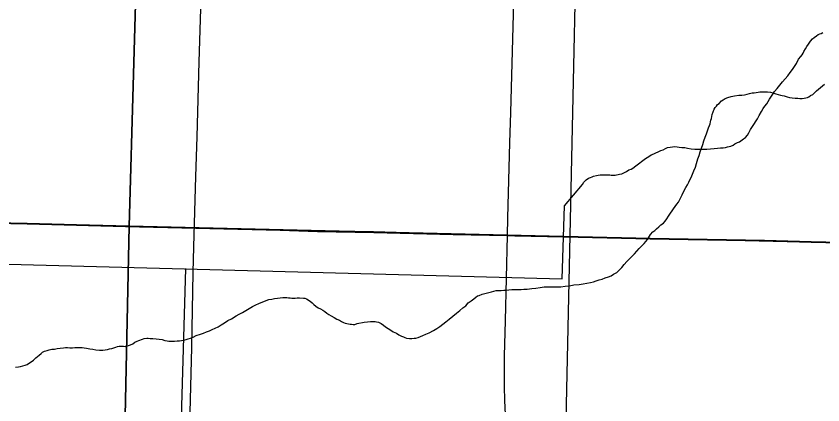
# Model space of a CAD drawing. Extents: x 2.4 to 73.1, y 4.5 to 25.6.
# Drawn here: x 42.393 to 42.928, y 18.505 to 18.763 of the extents above; entities that cross this region are included whole.
import ezdxf

# ---------------------------------------------------------------- set-up
doc = ezdxf.new("R2010")
doc.units = 0
for name, color, linetype in [('GM_X_Interchange_Ramps', 7, 'Continuous'), ('GM_X_Minor_River', 7, 'Continuous'), ('GM_X_Rail_Line', 7, 'Continuous'), ('GM_X_Section', 7, 'Continuous'), ('GM_X_State_Route', 7, 'Continuous'), ('GM_X_Township_Road', 7, 'Continuous'), ('GM_X_US_Route', 7, 'Continuous'), ('GM_X_US_Shield', 7, 'Continuous')]:
    doc.layers.add(name, color=color, linetype=linetype)

msp = doc.modelspace()

# ---------------------------------------------------------------- linework, layer by layer
at = {"layer": 'GM_X_Interchange_Ramps'}
for points in [[(41.95853, 21.67404), (41.95853, 18.63614), (41.96672, 18.63587), (41.99761, 18.63498), (42.06286, 18.63312), (42.14676, 18.63094), (42.21201, 18.62933), (42.27105, 18.6279), (42.30523, 18.62715), (42.3565, 18.62589), (42.40001, 18.62497), (42.46526, 18.62318), (42.5678, 18.62085), (42.59265, 18.61999), (42.62995, 18.61933), (42.68277, 18.61798), (42.71871, 18.61719), (42.72373, 18.61708), (42.75623, 18.61636), (42.81357, 18.61502), (42.88945, 18.61363), (42.92048, 18.61288), (42.95913, 18.61198)], [(42.95913, 18.61198), (42.92048, 18.61288), (42.88945, 18.61363), (42.81357, 18.61502), (42.75623, 18.61636), (42.72373, 18.61708), (42.71871, 18.61719), (42.68277, 18.61798), (42.62995, 18.61933), (42.59265, 18.61999), (42.5678, 18.62085), (42.46526, 18.62318), (42.40001, 18.62497), (42.3565, 18.62589), (42.30523, 18.62715), (42.27105, 18.6279), (42.21201, 18.62933), (42.14676, 18.63094), (42.06286, 18.63312), (41.99761, 18.63498), (41.96672, 18.63587), (41.95853, 18.63614), (41.95853, 18.10511), (42.9588, 18.10511)]]:
    msp.add_lwpolyline(points, dxfattribs=at)
at = {"layer": 'GM_X_Minor_River'}
for points in [[(42.91869, 18.74407), (42.92006, 18.74594), (42.92142, 18.74742), (42.92259, 18.74835), (42.92394, 18.74946), (42.9251, 18.75038), (42.92625, 18.75073), (42.92721, 18.75109), (42.92836, 18.75164)], [(42.75677, 18.6366), (42.76869, 18.65077), (42.76889, 18.65114), (42.76929, 18.65208), (42.77026, 18.65301), (42.77123, 18.65394), (42.77278, 18.65504), (42.77393, 18.65559), (42.77508, 18.65594), (42.77604, 18.6563), (42.77795, 18.65683), (42.77909, 18.65699), (42.78043, 18.65715), (42.78195, 18.65731), (42.78328, 18.65728), (42.78423, 18.65726), (42.78537, 18.65723), (42.78689, 18.6572), (42.78784, 18.65698), (42.78898, 18.65696), (42.79031, 18.65712), (42.79127, 18.65729), (42.79241, 18.65745), (42.79337, 18.65762), (42.79471, 18.65797), (42.79624, 18.65851), (42.79797, 18.65942), (42.79951, 18.66052), (42.80105, 18.66106), (42.8022, 18.6616), (42.80414, 18.66327), (42.81052, 18.66806), (42.81264, 18.66934), (42.81438, 18.67063), (42.8161, 18.67116), (42.81745, 18.67189), (42.81899, 18.67262), (42.82071, 18.67334), (42.82225, 18.67387), (42.82379, 18.67479), (42.82513, 18.67533), (42.82685, 18.67567), (42.82837, 18.67583), (42.8299, 18.67598), (42.8316, 18.67575), (42.83293, 18.67572), (42.83464, 18.6755), (42.83654, 18.67545), (42.83843, 18.67503), (42.84089, 18.67459), (42.84336, 18.67435), (42.84583, 18.67429), (42.84868, 18.67423), (42.85115, 18.67436), (42.85363, 18.6745), (42.85611, 18.67482), (42.85839, 18.67496), (42.8603, 18.67511), (42.86201, 18.67526), (42.86353, 18.67542), (42.86487, 18.67577), (42.86602, 18.67612), (42.86717, 18.67628), (42.8687, 18.67701), (42.86986, 18.67774), (42.87159, 18.67865), (42.87293, 18.67919), (42.8739, 18.67974), (42.87564, 18.68122), (42.8768, 18.68214), (42.87817, 18.68363), (42.87915, 18.68513), (42.88015, 18.68739), (42.88153, 18.68926), (42.88487, 18.6945), (42.88606, 18.69656), (42.88745, 18.69919), (42.88864, 18.70125), (42.88982, 18.70293), (42.89099, 18.70443), (42.89198, 18.70592), (42.89277, 18.70742), (42.89454, 18.71023), (42.89612, 18.71248), (42.89787, 18.71453), (42.89963, 18.71677), (42.90158, 18.719), (42.90315, 18.72106), (42.90491, 18.72291), (42.90648, 18.72516), (42.90804, 18.72721), (42.90942, 18.72908), (42.91079, 18.73114), (42.912, 18.73396), (42.91375, 18.73582), (42.91454, 18.73694), (42.91513, 18.73807), (42.91572, 18.73901), (42.91672, 18.74088), (42.9177, 18.74238), (42.91869, 18.74407)], [(42.8594, 18.70468), (42.86096, 18.70636), (42.86212, 18.70709), (42.86346, 18.70782), (42.86519, 18.70854), (42.8673, 18.70925), (42.86959, 18.70977), (42.87245, 18.71008), (42.87454, 18.71023), (42.87626, 18.71038), (42.87798, 18.71072), (42.87951, 18.71125), (42.88123, 18.71159), (42.88275, 18.71175), (42.88409, 18.71191), (42.88523, 18.71207), (42.88638, 18.71224), (42.88771, 18.7124), (42.88885, 18.71237), (42.88999, 18.71234), (42.89151, 18.71231), (42.89341, 18.71208), (42.89511, 18.71166), (42.897, 18.71105), (42.8987, 18.71063), (42.90021, 18.71021), (42.90134, 18.71), (42.90248, 18.70959), (42.90455, 18.70898), (42.90607, 18.70856), (42.90796, 18.70833), (42.90986, 18.7081), (42.91157, 18.70806), (42.91309, 18.70802), (42.91461, 18.70799), (42.91575, 18.70815), (42.9169, 18.70832), (42.91804, 18.70867), (42.919, 18.70903), (42.92016, 18.70995), (42.9217, 18.71068), (42.92287, 18.71179), (42.92404, 18.71309), (42.92927, 18.71753)], [(42.70217, 18.57796), (42.70829, 18.57972), (42.71135, 18.58041), (42.71325, 18.58055), (42.71477, 18.58052), (42.71649, 18.58067), (42.7182, 18.58082), (42.71973, 18.58098), (42.72182, 18.58112), (42.72392, 18.58126), (42.7262, 18.58121), (42.72791, 18.58117), (42.72981, 18.58132), (42.73191, 18.58146), (42.73514, 18.58177), (42.73781, 18.58209), (42.74049, 18.5826), (42.74316, 18.58292), (42.74601, 18.58304), (42.74867, 18.58298), (42.75152, 18.58292), (42.75437, 18.58304), (42.75723, 18.58336), (42.76009, 18.58367), (42.76296, 18.58418), (42.76657, 18.58448), (42.76925, 18.58498), (42.77154, 18.58531), (42.77402, 18.58583), (42.77593, 18.58635), (42.77784, 18.58688), (42.77976, 18.5876), (42.78167, 18.58812), (42.78378, 18.58883), (42.78589, 18.58955), (42.78762, 18.59027), (42.78935, 18.59137), (42.79147, 18.59246), (42.79302, 18.59394), (42.79478, 18.5958), (42.79634, 18.59767), (42.7981, 18.59972), (42.79985, 18.60158), (42.8016, 18.60324), (42.80316, 18.60492), (42.80471, 18.60659), (42.80627, 18.60827), (42.80783, 18.60994), (42.80958, 18.61161), (42.81075, 18.6131), (42.81174, 18.61441), (42.8139, 18.61759), (42.81546, 18.61945), (42.81662, 18.62038), (42.81779, 18.62149), (42.81934, 18.62279), (42.8207, 18.62408), (42.82243, 18.62518), (42.8236, 18.62649), (42.82459, 18.62798), (42.82577, 18.62986), (42.82714, 18.63172), (42.82813, 18.63341), (42.82911, 18.63472), (42.83029, 18.63621), (42.83127, 18.63771), (42.83245, 18.6392), (42.83344, 18.64127), (42.83483, 18.64389), (42.83603, 18.64634), (42.83723, 18.64878), (42.83841, 18.65065), (42.8394, 18.65234), (42.84, 18.65384), (42.8408, 18.65553), (42.8418, 18.6576), (42.84261, 18.65986), (42.84361, 18.66231), (42.84443, 18.66476), (42.84526, 18.66797), (42.84626, 18.67003), (42.84689, 18.67249), (42.8477, 18.67494), (42.84852, 18.67739), (42.84933, 18.67984), (42.85015, 18.68229), (42.85096, 18.68436), (42.85176, 18.68643), (42.85238, 18.68851), (42.85298, 18.69001), (42.85339, 18.69114), (42.85361, 18.69247), (42.85383, 18.6936), (42.85423, 18.69473), (42.85445, 18.69606), (42.85486, 18.69738), (42.85608, 18.70077), (42.85686, 18.70189), (42.85765, 18.70282), (42.85843, 18.70394), (42.8594, 18.70468)], [(42.1785, 18.60341), (42.75512, 18.58821), (42.75677, 18.6366)], [(42.40468, 18.3391), (42.49776, 18.33625), (42.50547, 18.59506)], [(42.52871, 18.55775), (42.53102, 18.55903), (42.53334, 18.5605), (42.53565, 18.56177), (42.53873, 18.5636), (42.54085, 18.56488), (42.54297, 18.56598), (42.54509, 18.56726), (42.5474, 18.56853), (42.54971, 18.56981), (42.55182, 18.5709), (42.55375, 18.57181), (42.55873, 18.57379), (42.56046, 18.57451), (42.56256, 18.57484), (42.56428, 18.57518), (42.56619, 18.57552), (42.56809, 18.57567), (42.5698, 18.57582), (42.57132, 18.57578), (42.57246, 18.57576), (42.5736, 18.57573), (42.57455, 18.57571), (42.57569, 18.57549), (42.57664, 18.57547), (42.57797, 18.57544), (42.5793, 18.5756), (42.58083, 18.57557), (42.58349, 18.57551), (42.58444, 18.57549), (42.58556, 18.57489), (42.58781, 18.57332), (42.58912, 18.57234), (42.59042, 18.57117), (42.59173, 18.57019), (42.59322, 18.56902), (42.59473, 18.56823), (42.59623, 18.56743), (42.59754, 18.56646), (42.59904, 18.56547), (42.60035, 18.56468), (42.60185, 18.5637), (42.60391, 18.56251), (42.6056, 18.56152), (42.6073, 18.56073), (42.6088, 18.55993), (42.61012, 18.55933), (42.61106, 18.55893), (42.61219, 18.55853), (42.61333, 18.55831), (42.61446, 18.5581), (42.61541, 18.55807), (42.61655, 18.55786), (42.6175, 18.55803), (42.61903, 18.55856), (42.62381, 18.5594), (42.62591, 18.55974), (42.628, 18.55988), (42.62971, 18.56003), (42.63104, 18.56), (42.63199, 18.55979), (42.63331, 18.55938), (42.635, 18.55858), (42.6365, 18.5576), (42.638, 18.55643), (42.63968, 18.55525), (42.64137, 18.55426), (42.64305, 18.55308), (42.64512, 18.55209), (42.64681, 18.5511), (42.64851, 18.5503), (42.64982, 18.5497), (42.65076, 18.5493), (42.6519, 18.54889), (42.65379, 18.54866), (42.65531, 18.54863), (42.65684, 18.54878), (42.65798, 18.54876), (42.65951, 18.54929), (42.66124, 18.55001), (42.66277, 18.55074), (42.66469, 18.55145), (42.6668, 18.55236), (42.66969, 18.554), (42.672, 18.55528), (42.67393, 18.55656), (42.67606, 18.55822), (42.67799, 18.5597), (42.68013, 18.56155), (42.68264, 18.56339), (42.68516, 18.56543), (42.68729, 18.56728), (42.68923, 18.56894), (42.69116, 18.57042), (42.69273, 18.57228), (42.69485, 18.57375), (42.69659, 18.57504), (42.69795, 18.57615), (42.6991, 18.57688), (42.70006, 18.57724), (42.70217, 18.57796)], [(42.39235, 18.52968), (42.39425, 18.52982), (42.39559, 18.53017), (42.39712, 18.53052), (42.39865, 18.53105), (42.39999, 18.5314), (42.40423, 18.53416), (42.40579, 18.53583), (42.40792, 18.53768), (42.40928, 18.53879), (42.41025, 18.53953), (42.41159, 18.54026), (42.41332, 18.54079), (42.41466, 18.54114), (42.41637, 18.54148), (42.41809, 18.54163), (42.42, 18.54197), (42.42191, 18.54231), (42.42419, 18.54244), (42.42553, 18.5426), (42.42685, 18.54257), (42.42837, 18.54254), (42.43009, 18.5425), (42.43161, 18.54266), (42.43332, 18.54262), (42.43503, 18.54277), (42.43655, 18.54274), (42.43788, 18.54251), (42.4394, 18.54229), (42.44167, 18.54186), (42.44356, 18.54163), (42.44564, 18.5412), (42.44811, 18.54096), (42.4502, 18.54091), (42.45191, 18.54106), (42.45344, 18.5414), (42.45478, 18.54175), (42.45631, 18.5421), (42.45765, 18.54245), (42.45899, 18.5428), (42.45995, 18.54335), (42.4611, 18.54351), (42.46242, 18.54348), (42.46395, 18.54345), (42.46509, 18.54342), (42.46623, 18.54359), (42.46738, 18.54394), (42.46872, 18.54448), (42.47007, 18.54521), (42.47161, 18.54612), (42.47315, 18.54685), (42.47411, 18.5474), (42.4766, 18.54829), (42.47775, 18.54864), (42.47946, 18.5488), (42.48042, 18.54877), (42.48175, 18.54874), (42.48346, 18.54871), (42.48573, 18.54846), (42.48763, 18.54823), (42.48971, 18.54799), (42.49141, 18.54739), (42.49293, 18.54716), (42.49406, 18.54695), (42.4952, 18.54692), (42.49634, 18.5469), (42.49786, 18.54686), (42.49958, 18.54701), (42.5011, 18.54717), (42.50244, 18.54733), (42.50377, 18.54749), (42.50472, 18.54766), (42.50568, 18.54801), (42.50683, 18.54837), (42.50855, 18.5489), (42.51028, 18.54943), (42.5122, 18.55053), (42.51507, 18.55141), (42.51699, 18.55213), (42.5191, 18.55303), (42.52102, 18.55375), (42.52294, 18.55465), (42.52486, 18.55556), (42.52678, 18.55646), (42.52871, 18.55775)]]:
    msp.add_lwpolyline(points, dxfattribs=at)
at = {"layer": 'GM_X_Rail_Line'}
msp.add_lwpolyline([(43.01855, 18.10511), (42.83913, 18.22345), (42.80849, 18.24526), (42.78238, 18.26621), (42.77203, 18.28161), (42.76271, 18.30245), (42.75675, 18.32817), (42.75613, 18.34789), (42.75806, 18.50453), (42.76888, 19.00558), (42.78123, 19.50342), (42.79078, 19.71525)], dxfattribs=at)
at = {"layer": 'GM_X_Section'}
for points in [[(41.98013, 19.13934), (42.48207, 19.12787), (42.46769, 18.62316), (41.96825, 18.63571), (41.96408, 18.63581)], [(42.48207, 19.12787), (42.98358, 19.11451), (42.96961, 18.61131), (42.46769, 18.62316)]]:
    msp.add_lwpolyline(points, close=True, dxfattribs=at)
at = {"layer": 'GM_X_State_Route'}
for points in [[(42.71883, 18.61692), (42.71905, 18.62875), (42.72037, 18.67848), (42.72109, 18.69868), (42.72281, 18.76395), (42.72422, 18.81212), (42.72533, 18.84941), (42.72617, 18.88049), (42.72699, 18.91158), (42.72989, 19.01103), (42.731, 19.04832), (42.73235, 19.0965), (42.73309, 19.12015)], [(42.76663, 18.35542), (42.7648, 18.36072), (42.76206, 18.36798), (42.75844, 18.37655), (42.75258, 18.38924), (42.73997, 18.41596), (42.73553, 18.42591), (42.73199, 18.43456), (42.72934, 18.44188), (42.72697, 18.4493), (42.72443, 18.45829), (42.72219, 18.46737), (42.72061, 18.47499), (42.71931, 18.48268), (42.71831, 18.4904), (42.71759, 18.49816), (42.71709, 18.50749), (42.7169, 18.51683), (42.717, 18.53705), (42.71754, 18.56037), (42.71883, 18.61692)]]:
    msp.add_lwpolyline(points, dxfattribs=at)
at = {"layer": 'GM_X_Township_Road'}
for points in [[(42.50407, 18.34466), (42.50493, 18.37187), (42.50588, 18.40294), (42.50695, 18.44799), (42.50927, 18.54276), (42.5102, 18.59248), (42.51066, 18.60957), (42.51207, 18.65617), (42.5128, 18.68258), (42.51428, 18.73229), (42.51512, 18.76024), (42.51627, 18.79752), (42.51803, 18.8519), (42.51794, 18.85359), (42.51766, 18.85496), (42.51727, 18.85688), (42.51639, 18.85934)], [(41.96683, 18.63559), (41.99773, 18.6347), (42.06298, 18.63285), (42.14688, 18.63067), (42.21213, 18.62906), (42.27117, 18.62763), (42.30535, 18.62688), (42.35662, 18.62561), (42.40013, 18.62469), (42.46538, 18.6229), (42.56792, 18.62058), (42.59277, 18.61972), (42.63007, 18.61905), (42.68289, 18.6177), (42.71883, 18.61692)], [(42.71883, 18.61692), (42.72385, 18.6168), (42.75635, 18.61608), (42.81368, 18.61475), (42.88957, 18.61335), (42.9206, 18.61261), (42.95925, 18.61171), (42.96865, 18.6117)]]:
    msp.add_lwpolyline(points, dxfattribs=at)
at = {"layer": 'GM_X_US_Route'}
for points in [[(42.71883, 18.61692), (42.71905, 18.62875), (42.72037, 18.67848), (42.72109, 18.69868), (42.72281, 18.76395), (42.72422, 18.81212), (42.72533, 18.84941), (42.72617, 18.88049), (42.72699, 18.91158), (42.72989, 19.01103), (42.731, 19.04832), (42.73235, 19.0965), (42.73309, 19.12015)], [(42.76663, 18.35542), (42.7648, 18.36072), (42.76206, 18.36798), (42.75844, 18.37655), (42.75258, 18.38924), (42.73997, 18.41596), (42.73553, 18.42591), (42.73199, 18.43456), (42.72934, 18.44188), (42.72697, 18.4493), (42.72443, 18.45829), (42.72219, 18.46737), (42.72061, 18.47499), (42.71931, 18.48268), (42.71831, 18.4904), (42.71759, 18.49816), (42.71709, 18.50749), (42.7169, 18.51683), (42.717, 18.53705), (42.71754, 18.56037), (42.71883, 18.61692)]]:
    msp.add_lwpolyline(points, dxfattribs=at)
at = {"layer": 'GM_X_US_Shield'}
for points in [[(41.95853, 18.29332), (41.95853, 18.12103), (42.45688, 18.10871), (42.46769, 18.62316), (41.96825, 18.63571)], [(42.67585, 18.10511), (42.95709, 18.10511), (42.96961, 18.61131), (42.46769, 18.62316), (42.45688, 18.10871)]]:
    msp.add_lwpolyline(points, close=True, dxfattribs=at)

doc.saveas('drawing.dxf')
